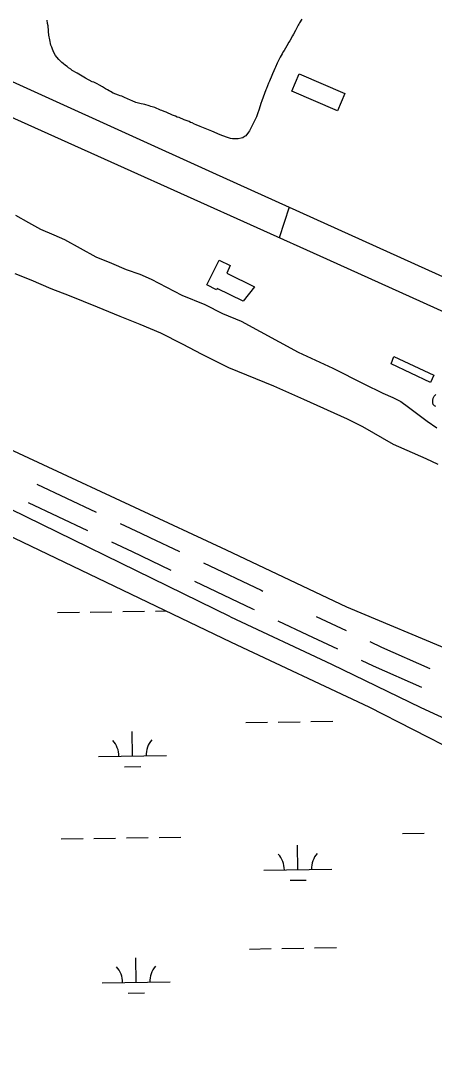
# Model space of a CAD drawing. Extents: x 3855477 to 3893699, y 299188 to 325115.
# Drawn here: x 3888307 to 3888916, y 311243 to 312751 of the extents above; entities that cross this region are included whole.
import ezdxf

# ---------------------------------------------------------------- set-up
doc = ezdxf.new("R2010")
doc.units = 0
for name, color, linetype in [('V-BLDG-OTLN', 7, 'Continuous'), ('V-LEVE-TOET', 7, 'Continuous'), ('V-ROAD-CNTR', 7, 'Continuous'), ('V-SITE-VEGE', 7, 'Continuous'), ('V-TOPO-SHOR', 7, 'Continuous'), ('V-WETL-SWMP', 7, 'Continuous')]:
    doc.layers.add(name, color=color, linetype=linetype)

msp = doc.modelspace()

# ---------------------------------------------------------------- linework, layer by layer
at = {"layer": 'V-BLDG-OTLN'}
for points in [[(3888717.2, 312672.6), (3888784.4, 312643.6), (3888773.4, 312618), (3888706.4, 312646.9)], [(3888610.6, 312379.8), (3888651.3, 312359.4), (3888634.6, 312338.5), (3888596.5, 312357.3), (3888595.5, 312355.3), (3888581.4, 312362.3), (3888599.5, 312398.8), (3888615.6, 312390.9)], [(3888856.5, 312257), (3888915.1, 312229.7), (3888910.2, 312219.2), (3888852.2, 312246.2)]]:
    msp.add_lwpolyline(points, close=True, dxfattribs=at)
at = {"layer": 'V-LEVE-TOET'}
for points in [[(3886113, 313169.9), (3886492.2, 312984.9), (3887093.5, 312686.5), (3887614.8, 312445.9), (3888205, 312161), (3888609.5, 311972.9)], [(3888616.3, 311874.8), (3888223.1, 312066.8), (3887730.4, 312297.4), (3887334.7, 312484.2), (3886925.9, 312678.1), (3886297.4, 312981.9), (3886043.9, 313101.3)], [(3888609.5, 311972.9), (3888786.5, 311889.2), (3888945.9, 311822.7), (3889074.7, 311763.8), (3889202.2, 311709.8), (3889268.7, 311678.4), (3889298.8, 311665.9), (3889321.9, 311655.7), (3889345.3, 311642.5), (3889429.9, 311580.7), (3889574.3, 311475.2), (3889657.5, 311411.3), (3889728.4, 311363.7), (3889852.3, 311274.1), (3890023.8, 311157.2)], [(3888616.3, 311874.8), (3888764.8, 311805.1), (3888896, 311741.6), (3889048.6, 311671.2), (3889139.1, 311632.4), (3889222.5, 311595.3), (3889272.9, 311571.7), (3889295.6, 311561.2), (3889311.6, 311552.3), (3889341.5, 311533.7), (3889406.2, 311492.1), (3889483.6, 311436.8), (3889639.5, 311325.6), (3889717.5, 311272.8), (3889842.6, 311186.6)]]:
    msp.add_lwpolyline(points, dxfattribs=at)
at = {"layer": 'V-ROAD-CNTR'}
for points in [[(3891492.5, 311164.4), (3890930.6, 311418), (3889498.9, 312065.7), (3888757.7, 312400.2), (3887937.9, 312768.5), (3886982.5, 313203.4)], [(3887347.8, 313091.5), (3888589.6, 312527.4), (3889531.5, 312101.8), (3890546, 311643), (3891383, 311265.7), (3891491.6, 311217.4)], [(3888702.6, 312476.4), (3888687.5, 312431.7)], [(3888331.2, 312069.6), (3888418.7, 312028.4)], [(3888318.4, 312042.5), (3888405.9, 312001.3)], [(3888453.7, 312011.9), (3888484.2, 311997.5), (3888497.5, 311991.2)], [(3888440.9, 311984.8), (3888471.4, 311970.4), (3888484.6, 311964.1)], [(3888497.5, 311991.2), (3888541.2, 311970.5)], [(3888484.6, 311964.1), (3888528.3, 311943.4)], [(3888576.2, 311953.9), (3888661.2, 311913.6), (3888663.5, 311912.5)], [(3888563.3, 311926.8), (3888648.4, 311886.5), (3888650.7, 311885.3)], [(3888685.7, 311868.8), (3888729.5, 311848.2)], [(3888742.3, 311875.3), (3888786, 311854.7)], [(3888729.5, 311848.2), (3888773.2, 311827.6)], [(3888821, 311838.2), (3888838.2, 311830.1), (3888909, 311798.9)], [(3888808.2, 311811.1), (3888825.8, 311802.8), (3888896.9, 311771.4)]]:
    msp.add_lwpolyline(points, dxfattribs=at)
msp.add_spline([(3887791.7, 314614.3), (3887921.8, 314563.7), (3888084.9, 314499.4), (3888243, 314430), (3888372, 314375.4), (3888515.2, 314312), (3888620.8, 314258.3), (3888731.2, 314200.1), (3888922.9, 314102), (3889098.7, 314013.2), (3889282.7, 313918.1), (3889470.8, 313822.4), (3889564, 313774.1), (3889655.7, 313723.5), (3889733.3, 313679.2), (3889836.5, 313617.1), (3889941.7, 313550.3), (3890039.1, 313492.6), (3890135.9, 313432.3), (3890311.7, 313324.6), (3890437.1, 313252.6), (3890605.1, 313149.6), (3890743.1, 313065.7), (3890939.3, 312947), (3891118.8, 312840.7), (3891271.6, 312746.9), (3891392.8, 312670.9), (3891468, 312625.4)], degree=3, dxfattribs=at)
at = {"layer": 'V-SITE-VEGE'}
for points in [[(3888540.5, 312608.1), (3888537.6, 312609), (3888535, 312610.2), (3888530.7, 312611.9), (3888521.3, 312616), (3888518.4, 312617), (3888515.2, 312618.5), (3888513.1, 312619.3), (3888505, 312623), (3888498.9, 312624.7), (3888496.6, 312625.7), (3888490.3, 312627.4), (3888487.5, 312628.1), (3888484.6, 312628.5), (3888480.8, 312629.4), (3888477.1, 312630.6), (3888471.6, 312632.7), (3888469, 312633.9), (3888460.4, 312637.5), (3888456.1, 312639.5), (3888453.9, 312640.1), (3888451.2, 312641), (3888443.7, 312644.3), (3888439.6, 312646.5), (3888437.6, 312647.4), (3888435.1, 312649), (3888432.3, 312650.4), (3888427.7, 312653.3), (3888423.4, 312655.7), (3888419.8, 312658), (3888417.9, 312659), (3888414.9, 312660.2), (3888412.8, 312660.9), (3888403, 312666.2), (3888390.6, 312673.5), (3888388.5, 312674.5), (3888385.2, 312676.6), (3888383.2, 312677.6), (3888381.3, 312679.2), (3888378.1, 312681.3), (3888375.8, 312683.1), (3888373.6, 312684.9), (3888370.1, 312687.5), (3888368.2, 312689.3), (3888366.4, 312690.8), (3888363.7, 312693.4), (3888360.8, 312696.8), (3888358.7, 312699.6), (3888356.2, 312704), (3888354.5, 312708.8), (3888353.2, 312711.8), (3888352, 312714.8), (3888350.2, 312722.3), (3888348.9, 312729.4), (3888348.6, 312734.6), (3888348.3, 312738.2), (3888348, 312740.5), (3888347.8, 312742.9), (3888347.1, 312746.3), (3888346.4, 312751.2)], [(3888720.8, 312752.8), (3888717.8, 312747.6), (3888716.8, 312745.5), (3888715.7, 312743.8), (3888711.8, 312736.4), (3888708.7, 312730.9), (3888707.5, 312728.5), (3888703.3, 312721.1), (3888702.1, 312718.9), (3888698.8, 312713.8), (3888695.2, 312706.9), (3888693.2, 312704.1), (3888692, 312702.1), (3888689.2, 312697), (3888684.9, 312688.4), (3888682.5, 312682.4), (3888681.3, 312680.2), (3888680, 312676.8), (3888678, 312672.7), (3888675.8, 312667.5), (3888674.2, 312664.3), (3888673.3, 312661.8), (3888671.9, 312658.6), (3888668.9, 312651), (3888667.9, 312649), (3888662, 312633), (3888660.5, 312628.7), (3888658.3, 312620.6), (3888656, 312613.6), (3888654.4, 312609.4), (3888648.9, 312598.3), (3888643.8, 312588.9), (3888642.8, 312586.7), (3888638.7, 312581.6), (3888636.9, 312580.3), (3888634.1, 312578.6), (3888631.9, 312577.8), (3888627.4, 312576.9), (3888619.1, 312577), (3888616.3, 312577.5), (3888610.4, 312579.2), (3888601, 312583.1), (3888588.6, 312588.1), (3888581.2, 312591.4), (3888571.7, 312595.1), (3888565.5, 312597.8), (3888563.1, 312598.6), (3888559.8, 312600.3), (3888557.4, 312601.1), (3888555.1, 312602.3), (3888548.2, 312605), (3888540.5, 312608.1)], [(3888918.2, 312183.9), (3888916, 312184.8), (3888914.2, 312186.4), (3888913.5, 312189), (3888913.6, 312192.6), (3888914.2, 312196), (3888915.7, 312199), (3888917.9, 312201.2)]]:
    msp.add_lwpolyline(points, dxfattribs=at)
at = {"layer": 'V-TOPO-SHOR'}
for points in [[(3888299.8, 312464.9), (3888319, 312453.9), (3888336.9, 312444.1), (3888356.5, 312435.9), (3888371.8, 312428.9), (3888417.9, 312403.6), (3888441, 312394.5), (3888462.6, 312385), (3888483, 312378), (3888499.4, 312370.6), (3888544.4, 312347.2), (3888578.5, 312333.6), (3888604.3, 312320.5), (3888631.6, 312309.2)], [(3888299.1, 312379.2), (3888322.3, 312369.7), (3888352, 312357.3), (3888378.7, 312347), (3888420.2, 312330.1), (3888453.5, 312316.4), (3888482.9, 312304.8), (3888513.1, 312291.7), (3888545.1, 312275.7), (3888573.7, 312260.6), (3888613, 312241.2)], [(3888631.6, 312309.2), (3888715.7, 312263.5), (3888766.8, 312239.9), (3888812.3, 312217.1), (3888840.3, 312203.4), (3888855, 312196.9), (3888866.6, 312190.8), (3888877.6, 312182.6), (3888905.4, 312162), (3888919.4, 312152.2)], [(3888613, 312241.2), (3888679.4, 312214), (3888723.3, 312194.3), (3888787.7, 312165.6), (3888810, 312154.2), (3888855.3, 312128.4), (3888903.4, 312107.1), (3888921.1, 312098.9)]]:
    msp.add_lwpolyline(points, dxfattribs=at)
at = {"layer": 'V-WETL-SWMP'}
for p, q in [((3888617.4, 311836.8), (3888081, 312094.4)), ((3888361.8, 311880.9), (3888393.8, 311881.4)), ((3888409.8, 311881.6), (3888441.8, 311882.2)), ((3888457.8, 311882.4), (3888489.8, 311882.9)), ((3888505.8, 311883.2), (3888520.3, 311883.4)), ((3888820, 311741.9), (3888617.4, 311836.8)), ((3888953.1, 311673.9), (3888820, 311741.9)), ((3888638.4, 311719.2), (3888670.4, 311719.7)), ((3888686.4, 311719.9), (3888718.4, 311720.5)), ((3888734.4, 311720.7), (3888766.4, 311721.3)), ((3888472.1, 311670), (3888471.5, 311706)), ((3888422.1, 311669.2), (3888522.1, 311670.8)), ((3888460.3, 311654.4), (3888484.3, 311654.8)), ((3888367.2, 311548.2), (3888399.2, 311548.7)), ((3888415.2, 311549), (3888447.2, 311549.5)), ((3888463.2, 311549.8), (3888495.2, 311550.3)), ((3888511.2, 311550.6), (3888543.2, 311551.1)), ((3888869.1, 311556.4), (3888901, 311556.9)), ((3888715.3, 311503.1), (3888714.7, 311539.1)), ((3888665.3, 311502.3), (3888765.3, 311504)), ((3888703.6, 311487.5), (3888727.6, 311487.9)), ((3888643.8, 311386.5), (3888675.8, 311387.1)), ((3888691.8, 311387.3), (3888723.8, 311387.8)), ((3888739.8, 311388.1), (3888771.8, 311388.6)), ((3888477.5, 311337.4), (3888476.9, 311373.4)), ((3888427.5, 311336.6), (3888527.5, 311338.2)), ((3888465.8, 311321.8), (3888489.8, 311322.2))]:
    msp.add_line(p, q, dxfattribs=at)
for centre, start, end in [((3888416.8, 311669.6), 0.1615, 41.7052), ((3888527.3, 311671.4), 140.1615, 181.7052), ((3888660.1, 311502.7), 0.1615, 41.7052), ((3888770.5, 311504.5), 140.1615, 181.7052), ((3888422.3, 311337), 0.1615, 41.7052), ((3888532.7, 311338.8), 140.1615, 181.7052)]:
    msp.add_arc(centre, 35.2, start, end, dxfattribs=at)

doc.saveas('drawing.dxf')
